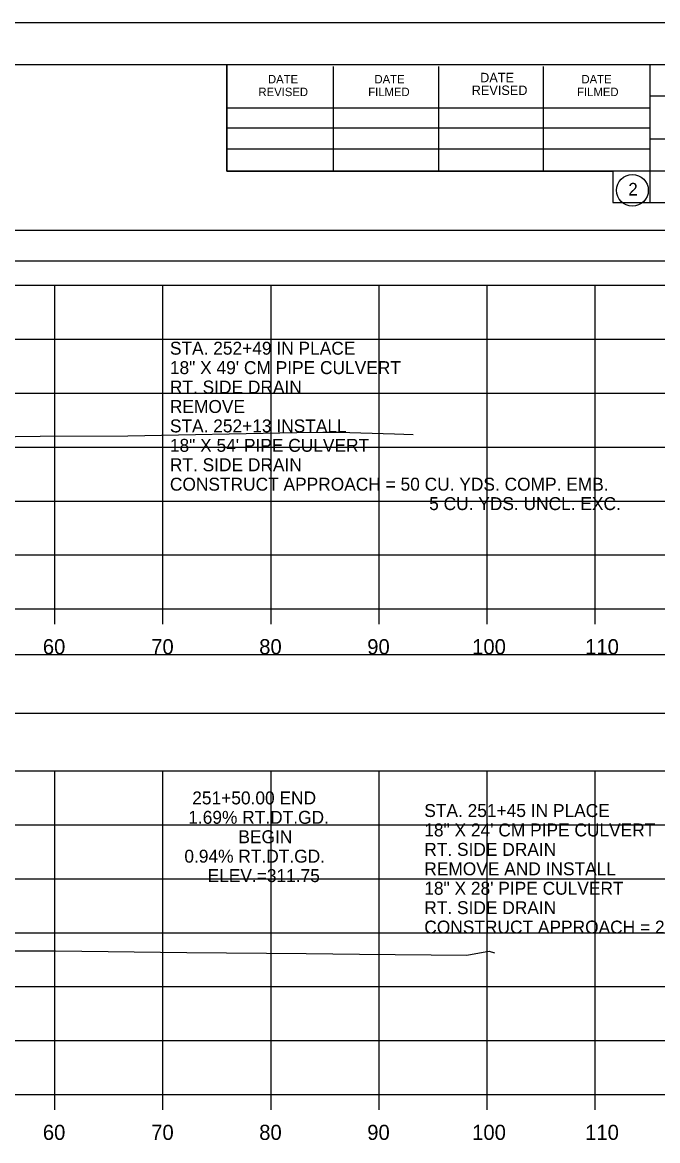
# Model space of a CAD drawing. Extents: x 1376273 to 1384221, y 378927 to 384592.
# Drawn here: x 1380614.8 to 1380673.6, y 381288.2 to 381391.9 of the extents above; entities that cross this region are included whole.
import ezdxf

# ---------------------------------------------------------------- set-up
doc = ezdxf.new("R2010")
doc.units = 0
for name, color, linetype in [('R_Axis', 7, 'Continuous'), ('R_Axis Annot', 7, 'Continuous'), ('R_Border', 7, 'Continuous'), ('R_Exist Surface', 7, 'Continuous'), ('R_Grid', 7, 'Continuous'), ('R_No Plot', 7, 'Continuous'), ('R_Water', 7, 'Continuous'), ('R_Xsect Elev', 7, 'Continuous')]:
    doc.layers.add(name, color=color, linetype=linetype)

msp = doc.modelspace()

# ---------------------------------------------------------------- linework, layer by layer
at = {"layer": 'R_Axis'}
for p, q in [((1380407.84, 381337.51), (1380707.84, 381337.51)), ((1380617.84, 381336.11), (1380617.84, 381337.51)), ((1380627.84, 381336.11), (1380627.84, 381337.51)), ((1380637.84, 381336.11), (1380637.84, 381337.51)), ((1380647.84, 381336.11), (1380647.84, 381337.51)), ((1380657.84, 381336.11), (1380657.84, 381337.51)), ((1380667.84, 381336.11), (1380667.84, 381337.51)), ((1380407.84, 381292.51), (1380707.84, 381292.51)), ((1380617.84, 381291.11), (1380617.84, 381292.51)), ((1380627.84, 381291.11), (1380627.84, 381292.51)), ((1380637.84, 381291.11), (1380637.84, 381292.51)), ((1380647.84, 381291.11), (1380647.84, 381292.51)), ((1380657.84, 381291.11), (1380657.84, 381292.51)), ((1380667.84, 381291.11), (1380667.84, 381292.51))]:
    msp.add_line(p, q, dxfattribs=at)
at = {"layer": 'R_Axis Annot'}
for points in [[(1380407.51, 381369.77), (1380709.31, 381369.77), (1380709.31, 381372.58), (1380407.51, 381372.58)], [(1380407.27, 381327.85), (1380708.96, 381327.85), (1380708.96, 381333.26), (1380407.27, 381333.26)]]:
    msp.add_lwpolyline(points, close=True, dxfattribs=at)
at = {"layer": 'R_Border'}
for p, q in [((1380399.84, 381387.97), (1380716.02, 381387.97)), ((1380633.76, 381378.09), (1380633.76, 381387.97)), ((1380672.92, 381387.97), (1380672.92, 381375.17)), ((1380643.62, 381378.09), (1380643.62, 381387.77)), ((1380653.38, 381378.09), (1380653.38, 381387.77)), ((1380663.06, 381378.09), (1380663.06, 381387.77)), ((1380716.02, 381385.03), (1380672.92, 381385.03)), ((1380633.76, 381383.95), (1380672.92, 381383.95)), ((1380633.76, 381382.09), (1380672.92, 381382.09)), ((1380716.02, 381381.03), (1380672.92, 381381.03)), ((1380633.76, 381378.09), (1380633.76, 381380.15)), ((1380633.76, 381380.15), (1380672.92, 381380.15)), ((1380716.02, 381378.09), (1380633.76, 381378.09)), ((1380672.92, 381375.17), (1380716.02, 381375.17))]:
    msp.add_line(p, q, dxfattribs=at)
msp.add_circle((1380671.3, 381376.3), 1.47, dxfattribs=at)
at = {"layer": 'R_Exist Surface'}
for points in [[(1380602.74, 381353.34), (1380616.48, 381353.53), (1380624.6, 381353.56), (1380640.23, 381353.87), (1380642.63, 381353.88), (1380644.09, 381353.88), (1380649.26, 381353.73), (1380651, 381353.68)], [(1380614, 381305.83), (1380617.88, 381305.83), (1380630.06, 381305.68), (1380641.08, 381305.57), (1380646.03, 381305.53), (1380655.98, 381305.43), (1380657.82, 381305.77), (1380658.05, 381305.79), (1380658.53, 381305.65)]]:
    msp.add_lwpolyline(points, dxfattribs=at)
at = {"layer": 'R_Grid'}
for p, q in [((1380407.84, 381367.51), (1380707.84, 381367.51)), ((1380617.84, 381337.51), (1380617.84, 381367.51)), ((1380627.84, 381337.51), (1380627.84, 381367.51)), ((1380637.84, 381337.51), (1380637.84, 381367.51)), ((1380647.84, 381337.51), (1380647.84, 381367.51)), ((1380657.84, 381337.51), (1380657.84, 381367.51)), ((1380667.84, 381337.51), (1380667.84, 381367.51)), ((1380407.84, 381362.51), (1380707.84, 381362.51)), ((1380407.84, 381357.51), (1380707.84, 381357.51)), ((1380407.84, 381352.51), (1380707.84, 381352.51)), ((1380407.84, 381347.51), (1380707.84, 381347.51)), ((1380407.84, 381342.51), (1380707.84, 381342.51)), ((1380407.84, 381337.51), (1380707.84, 381337.51)), ((1380407.84, 381322.51), (1380707.84, 381322.51)), ((1380617.84, 381292.51), (1380617.84, 381322.51)), ((1380627.84, 381292.51), (1380627.84, 381322.51)), ((1380637.84, 381292.51), (1380637.84, 381322.51)), ((1380647.84, 381292.51), (1380647.84, 381322.51)), ((1380657.84, 381292.51), (1380657.84, 381322.51)), ((1380667.84, 381292.51), (1380667.84, 381322.51)), ((1380407.84, 381317.51), (1380707.84, 381317.51)), ((1380407.84, 381312.51), (1380707.84, 381312.51)), ((1380407.84, 381307.51), (1380707.84, 381307.51)), ((1380407.84, 381302.51), (1380707.84, 381302.51)), ((1380407.84, 381297.51), (1380707.84, 381297.51)), ((1380407.84, 381292.51), (1380707.84, 381292.51))]:
    msp.add_line(p, q, dxfattribs=at)
at = {"layer": 'R_No Plot'}
msp.add_line((1380387.44, 381391.86), (1380720.77, 381391.86), dxfattribs=at)
for points in [[(1380387.43, 381391.86), (1380720.77, 381391.86), (1380720.77, 381178.53), (1380387.43, 381178.53)], [(1380633.76, 381387.97), (1380633.76, 381378.09), (1380669.49, 381378.09), (1380669.49, 381375.17), (1380692.69, 381375.17), (1380692.69, 381350.84), (1380716.02, 381350.84), (1380716.02, 381182.51), (1380399.84, 381182.51), (1380399.84, 381387.97)]]:
    msp.add_lwpolyline(points, close=True, dxfattribs=at)

# ---------------------------------------------------------------- texts
at = {"layer": 'R_Axis Annot'}
for s, height, p in [('60', 1.4, (1380616.72, 381333.31)), ('70', 1.4, (1380626.75, 381333.31)), ('80', 1.4, (1380636.75, 381333.31)), ('90', 1.4, (1380646.75, 381333.31)), ('100', 1.4, (1380656.46, 381333.31)), ('110', 1.4, (1380666.92, 381333.31)), ('STA. 251+45 IN PLACE', 1.2, (1380652.03, 381318.23)), ('18" X 24\' CM PIPE CULVERT', 1.2, (1380652.03, 381316.43)), ('RT. SIDE DRAIN', 1.2, (1380652.03, 381314.63)), ('REMOVE AND INSTALL', 1.2, (1380652.03, 381312.83)), ('18" X 28\' PIPE CULVERT', 1.2, (1380652.03, 381311.03)), ('RT. SIDE DRAIN', 1.2, (1380652.03, 381309.23)), ('CONSTRUCT APPROACH = 25 CU. YDS.', 1.2, (1380652.03, 381307.43)), ('60', 1.4, (1380616.72, 381288.31)), ('70', 1.4, (1380626.75, 381288.31)), ('80', 1.4, (1380636.75, 381288.31)), ('90', 1.4, (1380646.75, 381288.31)), ('100', 1.4, (1380656.46, 381288.31)), ('110', 1.4, (1380666.92, 381288.31))]:
    msp.add_text(s, height=height, dxfattribs=at).set_placement(p)
at = {"layer": 'R_Border'}
for s, height, p in [('DATE', 0.782, (1380637.56, 381386.21)), ('DATE', 0.782, (1380647.42, 381386.21)), ('DATE', 0.879, (1380657.2, 381386.31)), ('DATE', 0.782, (1380666.58, 381386.21)), ('REVISED', 0.782, (1380636.68, 381385.03)), ('FILMED', 0.782, (1380646.84, 381385.03)), ('REVISED', 0.879, (1380656.42, 381385.13)), ('FILMED', 0.782, (1380666.18, 381385.03)), ('2', 1.17, (1380670.92, 381375.82))]:
    msp.add_text(s, height=height, rotation=360, dxfattribs=at).set_placement(p)
at = {"layer": 'R_Water'}
for s, p in [('STA. 252+49 IN PLACE', (1380628.48, 381361.07)), ('18" X 49\' CM PIPE CULVERT', (1380628.48, 381359.27)), ('RT. SIDE DRAIN', (1380628.48, 381357.47)), ('REMOVE ', (1380628.48, 381355.67)), ('STA. 252+13 INSTALL', (1380628.48, 381353.87)), ('18" X 54\' PIPE CULVERT', (1380628.48, 381352.07)), ('RT. SIDE DRAIN', (1380628.48, 381350.27)), ('CONSTRUCT APPROACH = 50 CU. YDS. COMP. EMB.', (1380628.48, 381348.47)), ('5 CU. YDS. UNCL. EXC.', (1380652.48, 381346.67))]:
    msp.add_text(s, height=1.2, dxfattribs=at).set_placement(p)
at = {"layer": 'R_Xsect Elev'}
for s, p in [('251+50.00 END', (1380630.55, 381319.4)), ('1.69% RT.DT.GD.', (1380630.18, 381317.6)), ('BEGIN', (1380634.82, 381315.8)), ('0.94% RT.DT.GD.', (1380629.82, 381314)), ('ELEV.=311.75', (1380631.97, 381312.2))]:
    msp.add_text(s, height=1.2, rotation=360, dxfattribs=at).set_placement(p)

doc.saveas('drawing.dxf')
